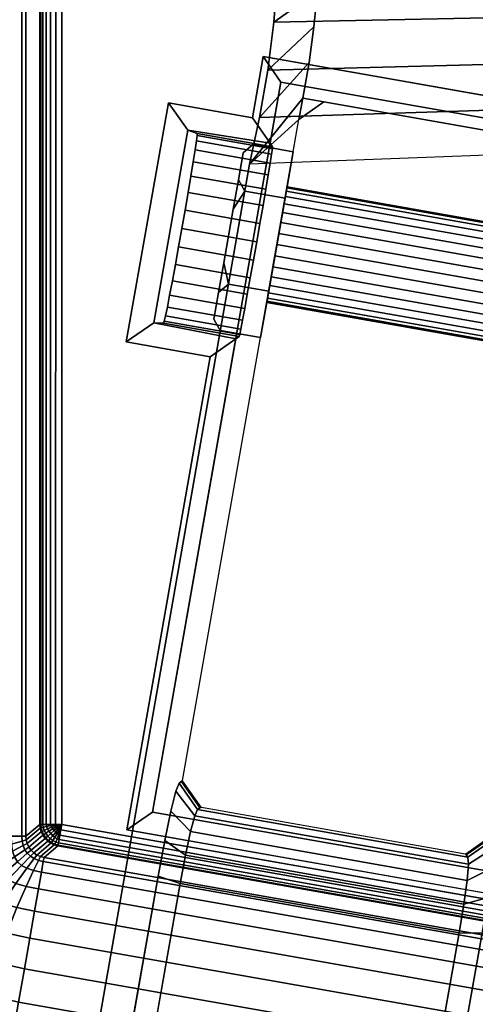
# Model space of a CAD drawing. Header units: inches. Extents: x 390 to 1835, y -266 to 136.
# Tile 448 of 656: x 1599.19 to 1600.44, y -93.96 to -91.25. Entities that reach past the tile are written whole.
import ezdxf
from ezdxf.enums import TextEntityAlignment as Align

# ---------------------------------------------------------------- set-up
doc = ezdxf.new("R2010")
doc.units = ezdxf.units.IN
doc.header["$LTSCALE"] = 0.95294
doc.header["$MEASUREMENT"] = 0
for name, color, linetype in [('A-FURN-3-PLANES-TABLE-LEG-BASE', 253, 'Continuous'), ('A-FURN-3-PLANES-TABLE-LEG-BASE-TRIM', 251, 'Continuous'), ('A-FURN-3-PLANES-TABLE-TOP-SURFACE-BOTTOM', 49, 'Continuous'), ('A-FURN-3-PLANES-TABLE-TOP-SURFACE-TOP', 33, 'Continuous'), ('A-FURN-HAWORTH-ATT', 251, 'Continuous')]:
    doc.layers.add(name, color=color, linetype=linetype)

# ---------------------------------------------------------------- blocks, each defined once
blk = doc.blocks.new('TARA-2460-JNC4-FLAT-3D-3')
at = {"layer": 'A-FURN-3-PLANES-TABLE-LEG-BASE'}
for points, invisible_edges in [([(6.7417, -8.8245, 8.539), (6.7418, -8.6959, 8.539), (5.9299, -8.6369, 8.539), (5.9202, -8.7356, 8.539)], 10), ([(6.7416, -8.9531, 8.539), (6.7417, -8.8245, 8.539), (5.9202, -8.7356, 8.539), (5.9067, -8.8338, 8.539)], 10), ([(5.8893, -8.9314, 8.539), (5.9473, -8.942, 8.5389), (5.9067, -8.8338, 8.539), (5.8893, -8.9314, 8.539)], 2), ([(6.684, -9.0719, 8.5389), (6.7416, -8.9531, 8.539), (5.9067, -8.8338, 8.539), (5.9473, -8.942, 8.5389)], 7), ([(5.5492, -10.8161, 8.0493), (5.5581, -10.8095, 8.2027), (5.879, -8.9899, 8.5285), (5.7428, -9.113, 6.2612)], 10), ([(5.5574, -10.8137, 26.4425), (5.879, -8.9899, 26.4425), (5.879, -8.9899, 8.5285), (5.5581, -10.8095, 8.2027)], 4), ([(5.7428, -9.113, 6.2612), (6.8595, -9.0709, 6.2689), (4.6385, -19.3384, 3.6603), (4.498, -19.2934, 3.6636)], 11), ([(6.8595, -9.0709, 6.2689), (4.7619, -19.4188, 3.6509), (4.6385, -19.3384, 3.6603)], 9), ([(4.8591, -19.5289, 3.6362), (4.7619, -19.4188, 3.6509), (6.8595, -9.0709, 6.2689)], 10), ([(6.3829, -11.2287, 7.7569), (4.7648, -20.3367, 5.2464), (4.9488, -19.8042, 3.5953), (6.8595, -9.0709, 6.2689)], 10), ([(6.8595, -9.0709, 6.2689), (6.8595, -9.0709, 6.2689), (4.9229, -19.6606, 3.6172), (4.8591, -19.5289, 3.6362)], 10), ([(6.8595, -9.0709, 6.2689), (6.8595, -9.0709, 6.2689), (4.9488, -19.8042, 3.5953), (4.9229, -19.6606, 3.6172)], 8), ([(3.8988, -19.618, 3.5964), (3.8886, -20.1822, 5.2464), (5.4915, -11.0715, 7.7568), (5.7428, -9.113, 6.2612)], 5), ([(5.7428, -9.113, 6.2612), (5.7428, -9.113, 6.2612), (3.9726, -19.492, 3.6182), (3.8988, -19.618, 3.5964)], 2), ([(3.9726, -19.492, 3.6182), (3.9726, -19.492, 3.6182), (5.7428, -9.113, 6.2612), (4.0779, -19.3904, 3.637)], 6), ([(4.0779, -19.3904, 3.637), (4.0779, -19.3904, 3.637), (5.7428, -9.113, 6.2612), (4.207, -19.3204, 3.6515)], 6), ([(4.207, -19.3204, 3.6515), (4.207, -19.3204, 3.6515), (5.7428, -9.113, 6.2612), (4.3506, -19.2873, 3.6606)], 6), ([(4.498, -19.2934, 3.6636), (4.498, -19.2934, 3.6636), (4.3506, -19.2873, 3.6606), (5.7428, -9.113, 6.2612)], 12), ([(5.5097, -10.9735, 7.7914), (5.5097, -10.9735, 7.7914), (5.7428, -9.113, 6.2612), (5.4915, -11.0715, 7.7568)], 6), ([(5.5266, -10.8925, 7.857), (5.5266, -10.8925, 7.857), (5.7428, -9.113, 6.2612), (5.5097, -10.9735, 7.7914)], 6), ([(5.5402, -10.8381, 7.9464), (5.5402, -10.8381, 7.9464), (5.7428, -9.113, 6.2612), (5.5266, -10.8925, 7.857)], 6), ([(5.5492, -10.8161, 8.0493), (5.5492, -10.8161, 8.0493), (5.7428, -9.113, 6.2612), (5.5402, -10.8381, 7.9464)], 6), ([(5.6086, -10.8823, 8.1916), (5.6003, -10.8884, 8.0494), (6.3432, -11.0194, 8.0494), (6.3374, -11.0108, 8.1916)], 8), ([(5.6086, -10.8823, 8.1916), (6.3374, -11.0108, 8.1916), (6.3419, -11.012, 26.4425), (5.6053, -10.8821, 26.4425)], 1), ([(6.3193, -11.2273, 7.8158), (5.5518, -11.092, 7.8158), (3.9491, -20.2027, 5.3054), (4.7011, -20.3354, 5.3054)], 4)]:
    blk.add_3dface(points, dxfattribs=dict(at, invisible_edges=invisible_edges))
for points in [[(5.7428, -9.113, 6.2612), (5.7428, -9.113, 6.2612), (5.879, -8.9899, 8.5285), (5.8893, -8.9314, 8.539)], [(5.9473, -8.942, 8.5389), (5.9473, -8.942, 8.5389), (5.8893, -8.9314, 8.539), (5.879, -8.9899, 8.5285)], [(5.879, -8.9899, 26.4425), (5.9473, -8.942, 26.4425), (5.9473, -8.942, 8.5389), (5.879, -8.9899, 8.5285)], [(6.684, -9.0719, 8.5389), (5.9473, -8.942, 8.5389), (5.9473, -8.942, 26.4425), (6.684, -9.0719, 26.4425)]]:
    blk.add_3dface(points, dxfattribs=at)
at = {"layer": 'A-FURN-3-PLANES-TABLE-LEG-BASE-TRIM'}
for points, invisible_edges in [([(5.2266, -10.9293, 24.75), (5.2266, -5.9482, 24.75), (5.4041, -7.2753, 24.75), (5.4041, -9.6022, 24.75)], 14), ([(5.4041, -9.6022, 24.75), (5.4041, -7.2753, 24.75), (5.52, -7.9326, 24.75), (5.52, -8.9448, 24.75)], 5), ([(5.7804, -8.8172, 24.75), (5.7804, -8.0603, 24.75), (6.8201, -7.877, 24.75), (6.8201, -9.0005, 24.75)], 5), ([(5.52, -8.9448, 24.75), (5.52, -7.9326, 24.75), (5.7507, -7.8919, 24.75), (5.7507, -8.9855, 24.75)], 5), ([(5.7507, -8.9855, 24.75), (5.7507, -7.8919, 24.75), (5.7804, -8.0603, 24.75), (5.7804, -8.8172, 24.75)], 5), ([(5.476, -10.8952, 26.4875), (5.7627, -9.3265, 26.015), (5.8295, -8.8873, 26.4859)], 3), ([(5.7627, -9.3265, 26.015), (5.7716, -9.2759, 26.01), (5.8295, -8.8873, 26.4859)], 10), ([(5.7716, -9.2759, 26.01), (5.7801, -9.2271, 25.995), (5.8295, -8.8873, 26.4859)], 10), ([(5.7801, -9.2271, 25.995), (5.7878, -9.1822, 25.9708), (5.8295, -8.8873, 26.4859)], 10), ([(5.8295, -8.8873, 26.4859), (5.7878, -9.1822, 25.9708), (5.7945, -9.1427, 25.9382)], 9), ([(5.8295, -8.8873, 26.4859), (5.7945, -9.1427, 25.9382), (5.7999, -9.1101, 25.8984)], 9), ([(5.7998, -9.0556, 24.81), (5.8295, -8.8873, 24.81), (5.8295, -8.8873, 26.4859), (5.8065, -9.0652, 25.7523)], 4), ([(5.8295, -8.8873, 26.4859), (5.7999, -9.1101, 25.8984), (5.8037, -9.0858, 25.853)], 9), ([(5.8037, -9.0858, 25.853), (5.806, -9.0706, 25.8037), (5.8295, -8.8873, 26.4859)], 10), ([(5.8295, -8.8873, 26.4859), (5.806, -9.0706, 25.8037), (5.8065, -9.0652, 25.7523)], 9), ([(5.5986, -9.0285, 25.7523), (5.5066, -9.5504, 25.7523), (5.4796, -9.5498, 24.8141), (5.573, -9.0199, 24.8141)], 1), ([(5.5986, -9.0285, 25.7523), (5.5985, -9.0341, 25.8037), (5.5084, -9.5452, 25.8037), (5.5066, -9.5504, 25.7523)], 10), ([(5.5119, -9.5302, 25.853), (5.5084, -9.5452, 25.8037), (5.5985, -9.0341, 25.8037), (5.5967, -9.0493, 25.853)], 10), ([(5.5967, -9.0493, 25.853), (5.5931, -9.0737, 25.8984), (5.5169, -9.5061, 25.8984), (5.5119, -9.5302, 25.853)], 10), ([(5.7256, -9.0822, 25.6645), (5.7525, -9.0592, 25.7121), (5.8633, -9.0788, 25.7121)], 8), ([(5.7525, -9.0592, 25.7121), (5.7256, -9.0822, 25.7597), (5.8633, -9.0788, 25.7121)], 2), ([(5.5931, -9.0737, 25.8984), (5.588, -9.1063, 25.9382), (5.5232, -9.4737, 25.9382), (5.5169, -9.5061, 25.8984)], 10), ([(5.6723, -9.3848, 25.9371), (5.6983, -9.2372, 25.9371), (5.7256, -9.0822, 25.6645), (5.7126, -9.156, 25.5347)], 10), ([(5.7126, -9.156, 25.8895), (5.7256, -9.0822, 25.7597), (5.7256, -9.0822, 25.6645), (5.6983, -9.2372, 25.9371)], 4), ([(5.7256, -9.0822, 25.6645), (5.8633, -9.0788, 25.7121), (5.8408, -9.2066, 25.4872), (5.7126, -9.156, 25.5347)], 5), ([(5.7126, -9.156, 25.8895), (5.8408, -9.2066, 25.9369), (5.8633, -9.0788, 25.7121), (5.7256, -9.0822, 25.7597)], 5), ([(5.5307, -9.4344, 25.9708), (5.5232, -9.4737, 25.9382), (5.588, -9.1063, 25.9382), (5.5816, -9.1458, 25.9708)], 10), ([(5.5816, -9.1458, 25.9708), (5.5741, -9.1908, 25.995), (5.539, -9.3895, 25.995), (5.5307, -9.4344, 25.9708)], 10), ([(5.7126, -9.156, 25.5347), (5.6983, -9.2372, 25.4871), (5.658, -9.466, 25.8895), (5.6723, -9.3848, 25.9371)], 10), ([(5.73, -9.1871, 25.4872), (5.7126, -9.156, 25.5347), (5.8408, -9.2066, 25.4872)], 2), ([(5.7126, -9.156, 25.8895), (5.73, -9.1871, 25.9369), (5.8408, -9.2066, 25.9369)], 8), ([(5.5741, -9.1908, 25.995), (5.5657, -9.2396, 26.01), (5.5479, -9.3409, 26.01), (5.539, -9.3895, 25.995)], 10), ([(5.6723, -9.3848, 25.9371), (5.7957, -9.4623, 25.9369), (5.8408, -9.2066, 25.9369), (5.6983, -9.2372, 25.9371)], 5), ([(5.6983, -9.2372, 25.4871), (5.8408, -9.2066, 25.4872), (5.7957, -9.4623, 25.4872), (5.6723, -9.3848, 25.4871)], 5), ([(5.73, -9.1871, 25.9369), (5.6983, -9.2372, 25.9371), (5.8408, -9.2066, 25.9369)], 2), ([(5.6983, -9.2372, 25.4871), (5.73, -9.1871, 25.4872), (5.8408, -9.2066, 25.4872)], 8), ([(5.5657, -9.2396, 26.01), (5.5569, -9.2902, 26.015), (5.5479, -9.3409, 26.01)], 8), ([(5.6449, -9.5398, 25.7597), (5.658, -9.466, 25.8895), (5.6983, -9.2372, 25.4871), (5.6723, -9.3848, 25.4871)], 10), ([(5.476, -10.8952, 26.4875), (5.7538, -9.3772, 26.01), (5.7627, -9.3265, 26.015)], 9), ([(5.745, -9.4258, 25.995), (5.7538, -9.3772, 26.01), (5.476, -10.8952, 26.4875)], 10), ([(5.6449, -9.5398, 25.7597), (5.6723, -9.3848, 25.4871), (5.658, -9.466, 25.5347), (5.6449, -9.5398, 25.6645)], 1), ([(5.6723, -9.3848, 25.9371), (5.6849, -9.4428, 25.9369), (5.7957, -9.4623, 25.9369)], 8), ([(5.6849, -9.4428, 25.4872), (5.6723, -9.3848, 25.4871), (5.7957, -9.4623, 25.4872)], 2), ([(5.476, -10.8952, 26.4875), (5.7369, -9.4707, 25.9708), (5.745, -9.4258, 25.995)], 9), ([(5.6849, -9.4428, 25.9369), (5.658, -9.466, 25.8895), (5.7957, -9.4623, 25.9369)], 2), ([(5.658, -9.466, 25.5347), (5.6849, -9.4428, 25.4872), (5.7957, -9.4623, 25.4872)], 8), ([(5.7297, -9.5101, 25.9382), (5.7369, -9.4707, 25.9708), (5.476, -10.8952, 26.4875)], 10), ([(5.6449, -9.5398, 25.7597), (5.7731, -9.5902, 25.7121), (5.7957, -9.4623, 25.9369), (5.658, -9.466, 25.8895)], 5), ([(5.658, -9.466, 25.5347), (5.7957, -9.4623, 25.4872), (5.7731, -9.5902, 25.7121), (5.6449, -9.5398, 25.6645)], 5), ([(5.476, -10.8952, 26.4875), (5.7236, -9.5425, 25.8984), (5.7297, -9.5101, 25.9382)], 9), ([(5.7189, -9.5667, 25.853), (5.7236, -9.5425, 25.8984), (5.476, -10.8952, 26.4875)], 10), ([(5.6449, -9.5398, 25.7597), (5.6624, -9.5706, 25.7121), (5.7731, -9.5902, 25.7121)], 8), ([(5.6624, -9.5706, 25.7121), (5.6449, -9.5398, 25.6645), (5.7731, -9.5902, 25.7121)], 2), ([(5.476, -10.8952, 26.4875), (5.7159, -9.5818, 25.8037), (5.7189, -9.5667, 25.853)], 9), ([(5.7145, -9.5871, 25.7523), (5.7159, -9.5818, 25.8037), (5.476, -10.8952, 26.4875)], 10), ([(5.7145, -9.5871, 25.7523), (5.476, -10.8952, 26.4875), (5.476, -10.8952, 24.81), (5.7049, -9.5938, 24.81)], 1), ([(5.2266, -10.9293, 24.75), (5.4041, -9.6022, 24.75), (5.6348, -9.6429, 24.75), (5.4059, -10.9443, 24.75)], 9), ([(5.2266, -10.9293, 24.75), (5.4059, -10.9443, 24.75), (6.459, -11.13, 24.75), (7.1437, -11.2673, 24.75)], 5)]:
    blk.add_3dface(points, dxfattribs=dict(at, invisible_edges=invisible_edges))
for points in [[(5.8295, -8.8873, 24.81), (5.7998, -9.0556, 24.81), (5.7507, -8.9855, 24.75), (5.7804, -8.8172, 24.75)], [(6.75, -9.0496, 24.8105), (5.8295, -8.8873, 24.81), (5.7804, -8.8172, 24.75), (6.8201, -9.0005, 24.75)], [(6.4099, -11.0599, 26.4939), (5.476, -10.8952, 26.4875), (5.8295, -8.8873, 26.4859), (6.75, -9.0496, 26.477)], [(5.8295, -8.8873, 26.4859), (5.8295, -8.8873, 24.81), (6.75, -9.0496, 24.8105), (6.75, -9.0496, 26.477)], [(5.573, -9.0199, 24.8141), (5.4796, -9.5498, 24.8141), (5.4041, -9.6022, 24.75), (5.52, -8.9448, 24.75)], [(5.7998, -9.0556, 24.81), (5.573, -9.0199, 24.8141), (5.52, -8.9448, 24.75), (5.7507, -8.9855, 24.75)], [(5.573, -9.0199, 24.8141), (5.7998, -9.0556, 24.81), (5.8065, -9.0652, 25.7523), (5.5986, -9.0285, 25.7523)], [(5.7256, -9.0822, 25.7597), (5.7525, -9.0592, 25.7121), (5.7256, -9.0822, 25.6645)], [(5.6983, -9.2372, 25.9371), (5.73, -9.1871, 25.9369), (5.7126, -9.156, 25.8895)], [(5.7126, -9.156, 25.5347), (5.73, -9.1871, 25.4872), (5.6983, -9.2372, 25.4871)], [(5.6723, -9.3848, 25.9371), (5.658, -9.466, 25.8895), (5.6849, -9.4428, 25.9369)], [(5.6723, -9.3848, 25.4871), (5.6849, -9.4428, 25.4872), (5.658, -9.466, 25.5347)], [(5.4796, -9.5498, 24.8141), (5.7049, -9.5938, 24.81), (5.6348, -9.6429, 24.75), (5.4041, -9.6022, 24.75)], [(5.5066, -9.5504, 25.7523), (5.7145, -9.5871, 25.7523), (5.7049, -9.5938, 24.81), (5.4796, -9.5498, 24.8141)], [(5.6449, -9.5398, 25.7597), (5.6449, -9.5398, 25.6645), (5.6624, -9.5706, 25.7121)], [(5.6348, -9.6429, 24.75), (5.7049, -9.5938, 24.81), (5.476, -10.8952, 24.81), (5.4059, -10.9443, 24.75)], [(5.476, -10.8952, 24.81), (6.4099, -11.0599, 24.8105), (6.459, -11.13, 24.75), (5.4059, -10.9443, 24.75)], [(5.476, -10.8952, 26.4875), (6.4099, -11.0599, 26.4939), (6.4099, -11.0599, 24.8105), (5.476, -10.8952, 24.81)]]:
    blk.add_3dface(points, dxfattribs=at)
at = {"layer": 'A-FURN-3-PLANES-TABLE-TOP-SURFACE-BOTTOM'}
blk.add_3dface([(0.04, -0.04, 27.75), (59.64, -0.04, 27.75), (59.64, -23.562, 27.75), (0.04, -23.562, 27.75)], dxfattribs=at)
at = {"layer": 'A-FURN-3-PLANES-TABLE-TOP-SURFACE-TOP'}
blk.add_3dface([(0.04, -23.562, 29), (59.64, -23.562, 29), (59.64, -0.04, 29), (0.04, -0.04, 29)], dxfattribs=at)
at = {"layer": 'A-FURN-HAWORTH-ATT', "flags": 1}
for tag, p in [('HAWMC', (0, -0.0001)), ('HAWPN', (0, -0.1667)), ('HAWSN', (0, -0.3334))]:
    blk.add_attdef(tag, text='', height=0.1, dxfattribs=at).set_placement(p, align=Align.TOP_CENTER)
at = {"layer": 'A-FURN-3-PLANES-TABLE-LEG-BASE'}
mesh = blk.add_polymesh((2, 11), dxfattribs=at)
for k, corner in enumerate([(6.8662, -7.8552, 6.0653), (6.8973, -7.9659, 6.1192), (6.9215, -8.0813, 6.1663), (6.9387, -8.2006, 6.2062), (6.9488, -8.3229, 6.2387), (6.9518, -8.4474, 6.2636), (6.9475, -8.5731, 6.2806), (6.936, -8.6993, 6.2897), (6.9174, -8.8249, 6.2908), (6.8919, -8.9491, 6.2839), (6.8595, -9.0709, 6.2689), (5.7572, -7.8406, 6.0467), (5.7824, -7.9568, 6.1051), (5.8019, -8.0776, 6.1559), (5.8154, -8.2022, 6.1989), (5.823, -8.3299, 6.2336), (5.8245, -8.4597, 6.2599), (5.82, -8.591, 6.2776), (5.8095, -8.7228, 6.2866), (5.7931, -8.8542, 6.2869), (5.7708, -8.9846, 6.2784), (5.7428, -9.113, 6.2612)]):
    mesh.set_mesh_vertex(divmod(k, 11), corner)
mesh = blk.add_polymesh((2, 11), dxfattribs=at)
for k, corner in enumerate([(5.7572, -7.8406, 6.0467), (5.7824, -7.9568, 6.1051), (5.8019, -8.0776, 6.1559), (5.8154, -8.2022, 6.1989), (5.823, -8.3299, 6.2336), (5.8245, -8.4597, 6.2599), (5.82, -8.591, 6.2776), (5.8095, -8.7228, 6.2866), (5.7931, -8.8542, 6.2869), (5.7708, -8.9846, 6.2784), (5.7428, -9.113, 6.2612), (5.8893, -7.946, 8.539), (5.9067, -8.0437, 8.539), (5.9202, -8.1419, 8.539), (5.9299, -8.2406, 8.539), (5.9357, -8.3396, 8.539), (5.9376, -8.4387, 8.539), (5.9357, -8.5379, 8.539), (5.9299, -8.6369, 8.539), (5.9202, -8.7356, 8.539), (5.9067, -8.8338, 8.539), (5.8893, -8.9314, 8.539)]):
    mesh.set_mesh_vertex(divmod(k, 11), corner)
mesh = blk.add_polymesh((27, 2), dxfattribs=at)
for k, corner in enumerate([(5.6053, -10.8821, 26.4425), (5.5574, -10.8137, 26.4425), (5.6086, -10.8823, 8.1916), (5.5581, -10.8095, 8.2027), (5.6003, -10.8884, 8.0494), (5.5492, -10.8161, 8.0493), (5.5922, -10.9058, 7.9673), (5.5402, -10.8381, 7.9464), (5.5805, -10.9492, 7.8959), (5.5266, -10.8925, 7.857), (5.5665, -11.0137, 7.8434), (5.5097, -10.9735, 7.7914), (5.5518, -11.092, 7.8158), (5.4915, -11.0715, 7.7568), (3.9491, -20.2027, 5.3054), (3.8886, -20.1822, 5.2464), (3.9449, -20.3016, 5.2892), (3.8841, -20.2975, 5.2302), (3.9662, -20.3984, 5.274), (3.909, -20.4104, 5.215), (4.0118, -20.4868, 5.261), (3.9623, -20.5132, 5.202), (4.079, -20.5606, 5.2509), (4.0406, -20.5989, 5.1919), (4.1633, -20.6146, 5.2445), (4.1387, -20.6615, 5.1855), (4.2589, -20.6448, 5.2423), (4.2498, -20.6967, 5.1834), (4.3591, -20.6491, 5.2445), (4.3662, -20.7017, 5.1855), (4.4568, -20.6272, 5.2509), (4.4797, -20.6763, 5.1919), (4.5452, -20.5809, 5.261), (4.5826, -20.6226, 5.2019), (4.6183, -20.5135, 5.274), (4.6679, -20.5442, 5.215), (4.6714, -20.4297, 5.2892), (4.73, -20.4467, 5.2302), (4.7011, -20.3354, 5.3054), (4.7648, -20.3367, 5.2464), (6.3193, -11.2273, 7.8158), (6.3829, -11.2287, 7.7569), (6.3322, -11.1487, 7.8434), (6.3994, -11.1303, 7.7914), (6.3411, -11.0833, 7.8959), (6.4111, -11.0485, 7.8571), (6.3449, -11.0385, 7.9673), (6.4169, -10.9927, 7.9465), (6.3432, -11.0194, 8.0494), (6.416, -10.9689, 8.0493), (6.3374, -11.0108, 8.1916), (6.4098, -10.9597, 8.2027), (6.3419, -11.012, 26.4425), (6.4102, -10.9641, 26.4425)]):
    mesh.set_mesh_vertex(divmod(k, 2), corner)
mesh = blk.add_polymesh((2, 5), dxfattribs=at)
for k, corner in enumerate([(6.3193, -11.2273, 7.8158), (6.3322, -11.1487, 7.8434), (6.3411, -11.0833, 7.8959), (6.3449, -11.0385, 7.9673), (6.3432, -11.0194, 8.0494), (5.5518, -11.092, 7.8158), (5.5665, -11.0137, 7.8434), (5.5805, -10.9492, 7.8959), (5.5922, -10.9058, 7.9673), (5.6003, -10.8884, 8.0494)]):
    mesh.set_mesh_vertex(divmod(k, 5), corner)
at = {"layer": 'A-FURN-3-PLANES-TABLE-LEG-BASE-TRIM'}
mesh = blk.add_polymesh((9, 8), dxfattribs=at)
for k, corner in enumerate([(5.118, -10.9752, 27.1061), (5.0884, -10.9838, 27.1983), (5.0417, -10.9963, 27.2831), (4.9798, -11.011, 27.3572), (4.9053, -11.0263, 27.4179), (4.821, -11.0404, 27.4629), (4.7303, -11.0518, 27.4907), (4.6368, -11.0587, 27.5), (5.1171, -10.9615, 27.105), (5.0877, -10.9615, 27.1974), (5.0409, -10.9615, 27.2823), (4.9787, -10.9615, 27.3566), (4.9033, -10.9615, 27.4175), (4.8176, -10.9615, 27.4628), (4.7247, -10.9615, 27.4906), (4.6283, -10.9615, 27.5), (5.1171, -5.916, 27.105), (5.0877, -5.916, 27.1974), (5.0409, -5.916, 27.2823), (4.9787, -5.916, 27.3566), (4.9033, -5.916, 27.4175), (4.8176, -5.916, 27.4628), (4.7247, -5.916, 27.4906), (4.6283, -5.916, 27.5), (5.118, -5.9023, 27.1061), (5.0884, -5.8936, 27.1983), (5.0417, -5.8811, 27.2831), (4.9798, -5.8664, 27.3572), (4.9053, -5.8512, 27.4179), (4.821, -5.837, 27.4629), (4.7303, -5.8257, 27.4907), (4.6368, -5.8188, 27.5), (5.1206, -5.8897, 27.1069), (5.0911, -5.8746, 27.199), (5.0449, -5.8523, 27.2837), (4.9844, -5.8254, 27.3576), (4.9124, -5.7966, 27.4182), (4.8323, -5.7683, 27.4631), (4.7475, -5.7434, 27.4907), (4.662, -5.7245, 27.5), (5.1252, -5.8785, 27.1074), (5.0963, -5.8586, 27.1995), (5.0516, -5.829, 27.284), (4.9939, -5.7923, 27.3579), (4.9266, -5.7515, 27.4183), (4.853, -5.7097, 27.4632), (4.7773, -5.6701, 27.4907), (4.7033, -5.636, 27.5), (5.1318, -5.8687, 27.1076), (5.1044, -5.8457, 27.1996), (5.0626, -5.8107, 27.2841), (5.0097, -5.7662, 27.358), (4.949, -5.7153, 27.4184), (4.8843, -5.661, 27.4632), (4.8197, -5.6068, 27.4907), (4.7593, -5.5561, 27.5), (5.1403, -5.8605, 27.1074), (5.1157, -5.8354, 27.1995), (5.0788, -5.7966, 27.284), (5.0327, -5.7462, 27.3579), (4.9808, -5.6869, 27.4183), (4.9269, -5.6218, 27.4632), (4.8747, -5.554, 27.4907), (4.8283, -5.4871, 27.5), (5.1506, -5.854, 27.1069), (5.1305, -5.8276, 27.199), (5.1006, -5.786, 27.2837), (5.0636, -5.731, 27.3576), (5.0227, -5.6652, 27.4182), (4.9809, -5.5911, 27.4631), (4.9417, -5.512, 27.4907), (4.9082, -5.4311, 27.5)]):
    mesh.set_mesh_vertex(divmod(k, 8), corner)
mesh = blk.add_polymesh((9, 9), dxfattribs=at)
for k, corner in enumerate([(5.2266, -10.9293, 24.75), (5.2099, -10.9305, 24.7525), (5.1964, -10.9326, 24.7586), (5.1846, -10.935, 24.768), (5.1755, -10.9373, 24.78), (5.1697, -10.939, 24.7939), (5.1675, -10.9397, 24.8088), (5.1291, -10.9719, 27.0099), (5.118, -10.9752, 27.1061), (5.2266, -10.9293, 24.75), (5.2092, -10.9293, 24.7526), (5.1954, -10.9293, 24.7587), (5.1836, -10.9293, 24.7681), (5.1745, -10.9293, 24.7801), (5.1687, -10.9293, 24.794), (5.1666, -10.9293, 24.809), (5.1282, -10.9615, 27.0087), (5.1171, -10.9615, 27.105), (5.2266, -5.9482, 24.75), (5.2112, -5.9482, 24.752), (5.1969, -5.9482, 24.7579), (5.1845, -5.9482, 24.7672), (5.175, -5.9482, 24.7794), (5.1689, -5.9482, 24.7936), (5.1666, -5.9482, 24.809), (5.1282, -5.916, 27.0087), (5.1171, -5.916, 27.105), (5.2266, -5.9482, 24.75), (5.2116, -5.9468, 24.752), (5.1976, -5.9448, 24.7578), (5.1854, -5.9424, 24.7672), (5.1759, -5.9402, 24.7793), (5.1698, -5.9385, 24.7935), (5.1675, -5.9378, 24.8088), (5.1291, -5.9056, 27.0099), (5.118, -5.9023, 27.1061), (5.2266, -5.9482, 24.75), (5.2128, -5.9447, 24.752), (5.1996, -5.9405, 24.7579), (5.1879, -5.936, 24.7672), (5.1786, -5.9318, 24.7793), (5.1725, -5.9289, 24.7934), (5.1702, -5.9277, 24.8087), (5.1318, -5.8955, 27.0107), (5.1206, -5.8897, 27.1069), (5.2266, -5.9482, 24.75), (5.2146, -5.9422, 24.7521), (5.2026, -5.9357, 24.7579), (5.1917, -5.9293, 24.7672), (5.1828, -5.9237, 24.7793), (5.1769, -5.9197, 24.7934), (5.1746, -5.9182, 24.8087), (5.1362, -5.886, 27.0112), (5.1252, -5.8785, 27.1074), (5.2266, -5.9482, 24.75), (5.2167, -5.9394, 24.7521), (5.2063, -5.9309, 24.758), (5.1965, -5.9228, 24.7673), (5.1883, -5.916, 24.7794), (5.1827, -5.9114, 24.7934), (5.1806, -5.9097, 24.8086), (5.1422, -5.8774, 27.0114), (5.1318, -5.8687, 27.1076), (5.2266, -5.9482, 24.75), (5.2189, -5.9368, 24.7522), (5.2103, -5.9263, 24.7581), (5.202, -5.9168, 24.7674), (5.1949, -5.9092, 24.7794), (5.1899, -5.9042, 24.7935), (5.188, -5.9023, 24.8087), (5.1496, -5.87, 27.0112), (5.1403, -5.8605, 27.1074), (5.2266, -5.9482, 24.75), (5.2209, -5.9345, 24.7522), (5.2144, -5.9224, 24.7582), (5.2079, -5.9119, 24.7675), (5.2022, -5.9036, 24.7795), (5.1981, -5.8983, 24.7936), (5.1966, -5.8963, 24.8087), (5.1582, -5.864, 27.0107), (5.1506, -5.854, 27.1069)]):
    mesh.set_mesh_vertex(divmod(k, 9), corner)
mesh = blk.add_polymesh((2, 17), dxfattribs=at)
for k, corner in enumerate([(5.5066, -9.5504, 25.7523), (5.5084, -9.5452, 25.8037), (5.5119, -9.5302, 25.853), (5.5169, -9.5061, 25.8984), (5.5232, -9.4737, 25.9382), (5.5307, -9.4344, 25.9708), (5.539, -9.3895, 25.995), (5.5479, -9.3409, 26.01), (5.5569, -9.2902, 26.015), (5.5657, -9.2396, 26.01), (5.5741, -9.1908, 25.995), (5.5816, -9.1458, 25.9708), (5.588, -9.1063, 25.9382), (5.5931, -9.0737, 25.8984), (5.5967, -9.0493, 25.853), (5.5985, -9.0341, 25.8037), (5.5986, -9.0285, 25.7523), (5.7145, -9.5871, 25.7523), (5.7159, -9.5818, 25.8037), (5.7189, -9.5667, 25.853), (5.7236, -9.5425, 25.8984), (5.7297, -9.5101, 25.9382), (5.7369, -9.4707, 25.9708), (5.745, -9.4258, 25.995), (5.7538, -9.3772, 26.01), (5.7627, -9.3265, 26.015), (5.7716, -9.2759, 26.01), (5.7801, -9.2271, 25.995), (5.7878, -9.1822, 25.9708), (5.7945, -9.1427, 25.9382), (5.7999, -9.1101, 25.8984), (5.8037, -9.0858, 25.853), (5.806, -9.0706, 25.8037), (5.8065, -9.0652, 25.7523)]):
    mesh.set_mesh_vertex(divmod(k, 17), corner)
mesh = blk.add_polymesh((2, 32), dxfattribs=dict(at, n_close=True))
for k, corner in enumerate([(5.8462, -9.1756, 25.7121), (5.8457, -9.1786, 25.7436), (5.8441, -9.1877, 25.7738), (5.8415, -9.2024, 25.8017), (5.838, -9.2221, 25.8262), (5.8338, -9.2462, 25.8462), (5.829, -9.2737, 25.8611), (5.8237, -9.3035, 25.8703), (5.8182, -9.3345, 25.8734), (5.8128, -9.3655, 25.8703), (5.8075, -9.3953, 25.8611), (5.8027, -9.4227, 25.8462), (5.7984, -9.4468, 25.8262), (5.7949, -9.4666, 25.8017), (5.7923, -9.4813, 25.7738), (5.7908, -9.4903, 25.7436), (5.7902, -9.4934, 25.7121), (5.7908, -9.4903, 25.6806), (5.7923, -9.4813, 25.6503), (5.7949, -9.4666, 25.6224), (5.7984, -9.4468, 25.598), (5.8027, -9.4227, 25.5779), (5.8075, -9.3953, 25.563), (5.8128, -9.3655, 25.5538), (5.8182, -9.3345, 25.5507), (5.8237, -9.3035, 25.5538), (5.829, -9.2737, 25.563), (5.8338, -9.2462, 25.5779), (5.838, -9.2221, 25.598), (5.8415, -9.2024, 25.6224), (5.8441, -9.1877, 25.6503), (5.8457, -9.1786, 25.6806), (6.9874, -9.3768, 25.7121), (6.9868, -9.3799, 25.7436), (6.9852, -9.3889, 25.7738), (6.9826, -9.4036, 25.8017), (6.9792, -9.4233, 25.8262), (6.9749, -9.4474, 25.8462), (6.9701, -9.4749, 25.8611), (6.9648, -9.5047, 25.8703), (6.9594, -9.5357, 25.8734), (6.9539, -9.5667, 25.8703), (6.9486, -9.5965, 25.8611), (6.9438, -9.624, 25.8462), (6.9395, -9.648, 25.8262), (6.9361, -9.6678, 25.8017), (6.9335, -9.6825, 25.7738), (6.9319, -9.6915, 25.7436), (6.9313, -9.6946, 25.7121), (6.9319, -9.6915, 25.6806), (6.9335, -9.6825, 25.6503), (6.9361, -9.6678, 25.6224), (6.9395, -9.648, 25.598), (6.9438, -9.624, 25.5779), (6.9486, -9.5965, 25.563), (6.9539, -9.5667, 25.5538), (6.9594, -9.5357, 25.5507), (6.9648, -9.5047, 25.5538), (6.9701, -9.4749, 25.563), (6.9749, -9.4474, 25.5779), (6.9792, -9.4233, 25.598), (6.9826, -9.4036, 25.6224), (6.9852, -9.3889, 25.6503), (6.9868, -9.3799, 25.6806)]):
    mesh.set_mesh_vertex(divmod(k, 32), corner)
mesh = blk.add_polymesh((9, 9), dxfattribs=at)
for k, corner in enumerate([(7.1437, -11.2673, 24.75), (7.1402, -11.2871, 24.7534), (7.138, -11.2999, 24.7599), (7.1361, -11.3108, 24.7693), (7.1346, -11.3191, 24.7811), (7.1337, -11.3244, 24.7946), (7.1333, -11.3264, 24.809), (7.1569, -11.3695, 27.0087), (7.1549, -11.3804, 27.105), (5.2266, -10.9293, 24.75), (5.2239, -10.9444, 24.752), (5.2214, -10.9585, 24.7579), (5.2193, -10.9707, 24.7672), (5.2176, -10.9801, 24.7794), (5.2166, -10.9861, 24.7936), (5.2162, -10.9883, 24.809), (5.1778, -11.0206, 27.0087), (5.1758, -11.0315, 27.105), (5.2266, -10.9293, 24.75), (5.2225, -10.9437, 24.752), (5.2181, -10.9572, 24.7579), (5.2137, -10.9688, 24.7672), (5.2098, -10.9778, 24.7793), (5.2071, -10.9835, 24.7935), (5.2061, -10.9856, 24.8088), (5.1677, -11.0179, 27.0099), (5.1625, -11.0283, 27.1061), (5.2266, -10.9293, 24.75), (5.2205, -10.9422, 24.7521), (5.2141, -10.9545, 24.7579), (5.2077, -10.9653, 24.7672), (5.2021, -10.9737, 24.7793), (5.1981, -10.9792, 24.7935), (5.1966, -10.9812, 24.8087), (5.1582, -11.0135, 27.0107), (5.1506, -11.0234, 27.1069), (5.2266, -10.9293, 24.75), (5.2182, -10.94, 24.7522), (5.2099, -10.9507, 24.7581), (5.2017, -10.9604, 24.7673), (5.1947, -10.9681, 24.7794), (5.1899, -10.9733, 24.7935), (5.188, -10.9752, 24.8087), (5.1496, -11.0075, 27.0112), (5.1403, -11.0169, 27.1074), (5.2266, -10.9293, 24.75), (5.2158, -10.9375, 24.7523), (5.2056, -10.9462, 24.7582), (5.1961, -10.9545, 24.7675), (5.1881, -10.9613, 24.7795), (5.1827, -10.966, 24.7935), (5.1806, -10.9678, 24.8086), (5.1422, -11.0001, 27.0114), (5.1318, -11.0088, 27.1076), (5.2266, -10.9293, 24.75), (5.2134, -10.9349, 24.7524), (5.2018, -10.9414, 24.7584), (5.1911, -10.948, 24.7677), (5.1825, -10.9537, 24.7797), (5.1768, -10.9577, 24.7936), (5.1746, -10.9592, 24.8087), (5.1362, -10.9915, 27.0112), (5.1252, -10.999, 27.1074), (5.2266, -10.9293, 24.75), (5.2114, -10.9325, 24.7525), (5.1986, -10.9368, 24.7585), (5.1872, -10.9414, 24.7678), (5.1783, -10.9456, 24.7798), (5.1724, -10.9486, 24.7937), (5.1702, -10.9498, 24.8087), (5.1318, -10.982, 27.0107), (5.1206, -10.9877, 27.1069), (5.2266, -10.9293, 24.75), (5.2099, -10.9305, 24.7525), (5.1964, -10.9326, 24.7586), (5.1846, -10.935, 24.768), (5.1755, -10.9373, 24.78), (5.1697, -10.939, 24.7939), (5.1675, -10.9397, 24.8088), (5.1291, -10.9719, 27.0099), (5.118, -10.9752, 27.1061)]):
    mesh.set_mesh_vertex(divmod(k, 9), corner)
mesh = blk.add_polymesh((9, 8), dxfattribs=at)
for k, corner in enumerate([(7.1549, -11.3804, 27.105), (7.1498, -11.4094, 27.1974), (7.1417, -11.4554, 27.2823), (7.1309, -11.5167, 27.3566), (7.1178, -11.591, 27.4175), (7.1029, -11.6754, 27.4628), (7.0868, -11.7668, 27.4906), (7.0701, -11.8619, 27.5), (5.1758, -11.0315, 27.105), (5.1707, -11.0605, 27.1974), (5.1626, -11.1065, 27.2823), (5.1518, -11.1678, 27.3566), (5.1387, -11.242, 27.4175), (5.1238, -11.3264, 27.4628), (5.1077, -11.4179, 27.4906), (5.091, -11.5129, 27.5), (5.1625, -11.0283, 27.1061), (5.1488, -11.0559, 27.1983), (5.1284, -11.0997, 27.2831), (5.1032, -11.158, 27.3572), (5.0752, -11.2288, 27.4179), (5.0467, -11.3094, 27.4629), (5.0197, -11.3968, 27.4907), (4.9967, -11.4876, 27.5), (5.1506, -11.0234, 27.1069), (5.1305, -11.0499, 27.199), (5.1006, -11.0915, 27.2837), (5.0636, -11.1464, 27.3576), (5.0227, -11.2123, 27.4182), (4.9809, -11.2863, 27.4631), (4.9417, -11.3655, 27.4907), (4.9082, -11.4464, 27.5), (5.1403, -11.0169, 27.1074), (5.1157, -11.042, 27.1995), (5.0788, -11.0809, 27.284), (5.0327, -11.1313, 27.3579), (4.9808, -11.1906, 27.4183), (4.9269, -11.2557, 27.4632), (4.8747, -11.3235, 27.4907), (4.8283, -11.3904, 27.5), (5.1318, -11.0088, 27.1076), (5.1044, -11.0318, 27.1996), (5.0626, -11.0668, 27.2841), (5.0097, -11.1112, 27.358), (4.949, -11.1622, 27.4184), (4.8843, -11.2164, 27.4632), (4.8197, -11.2707, 27.4907), (4.7593, -11.3214, 27.5), (5.1252, -10.999, 27.1074), (5.0963, -11.0188, 27.1995), (5.0516, -11.0485, 27.284), (4.9939, -11.0851, 27.3579), (4.9266, -11.1259, 27.4183), (4.853, -11.1677, 27.4632), (4.7773, -11.2073, 27.4907), (4.7033, -11.2414, 27.5), (5.1206, -10.9877, 27.1069), (5.0911, -11.0029, 27.199), (5.0449, -11.0252, 27.2837), (4.9844, -11.052, 27.3576), (4.9124, -11.0809, 27.4182), (4.8323, -11.1091, 27.4631), (4.7475, -11.1341, 27.4907), (4.662, -11.153, 27.5), (5.118, -10.9752, 27.1061), (5.0884, -10.9838, 27.1983), (5.0417, -10.9963, 27.2831), (4.9798, -11.011, 27.3572), (4.9053, -11.0263, 27.4179), (4.821, -11.0404, 27.4629), (4.7303, -11.0518, 27.4907), (4.6368, -11.0587, 27.5)]):
    mesh.set_mesh_vertex(divmod(k, 8), corner)

msp = doc.modelspace()

# ---------------------------------------------------------------- block references
msp.add_blockref('TARA-2460-JNC4-FLAT-3D-3', (1594.0763, -82.5361))

doc.saveas('drawing.dxf')
